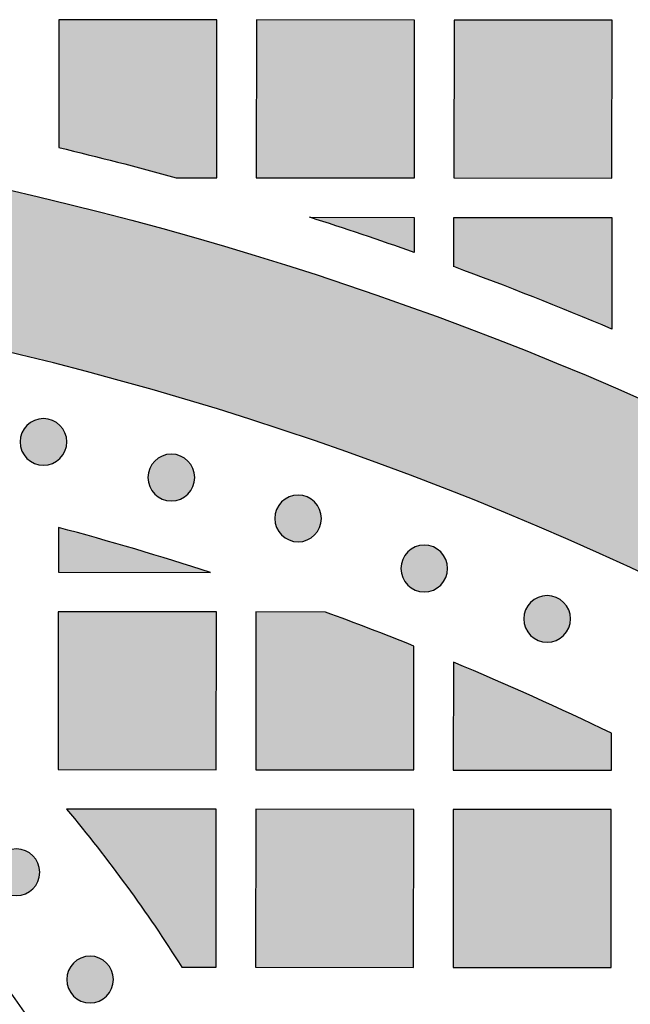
# Model space of a CAD drawing. Header units: millimetres. Extents: x -3873 to -97, y 912 to 4165.
# Tile 334 of 656: x -3270 to -3223, y 1651 to 1726. Entities that reach past the tile are written whole.
import ezdxf

# ---------------------------------------------------------------- set-up
doc = ezdxf.new("R2010")
doc.units = ezdxf.units.MM
doc.layers.add('pattern', color=7, linetype='Continuous', true_color=0x000000)

msp = doc.modelspace()

# ---------------------------------------------------------------- hatches: boundary and pattern name
at = {"layer": 'pattern'}
for points in [[(-3266.799, 1716.504), (-3257.881, 1714.212), (-3254.802, 1714.209), (-3254.79, 1726.208), (-3266.79, 1726.22)], [(-3251.79, 1726.205), (-3251.802, 1714.206), (-3239.802, 1714.194), (-3239.79, 1726.194)], [(-3236.79, 1726.191), (-3236.802, 1714.191), (-3224.802, 1714.18), (-3224.791, 1726.18)], [(-3179.72, 1673.398), (-3179.02, 1672.254), (-3178.351, 1671.089), (-3177.713, 1669.902), (-3177.108, 1668.695), (-3176.536, 1667.47), (-3175.998, 1666.228), (-3175.496, 1664.969), (-3175.029, 1663.697), (-3174.598, 1662.412), (-3174.204, 1661.116), (-3173.847, 1659.81), (-3173.527, 1658.496), (-3173.245, 1657.176), (-3173.001, 1655.851), (-3172.794, 1654.523), (-3172.626, 1653.193), (-3176.651, 1656.337), (-3180.753, 1659.408), (-3184.93, 1662.404), (-3189.179, 1665.321), (-3193.499, 1668.156), (-3197.887, 1670.909), (-3202.34, 1673.576), (-3206.857, 1676.154), (-3211.435, 1678.643), (-3216.071, 1681.039), (-3220.762, 1683.341), (-3225.505, 1685.546), (-3230.297, 1687.654), (-3235.136, 1689.662), (-3240.018, 1691.57), (-3244.94, 1693.375), (-3249.899, 1695.076), (-3254.891, 1696.673), (-3259.913, 1698.164), (-3264.962, 1699.549), (-3270.034, 1700.826), (-3275.127, 1701.996), (-3280.236, 1703.059), (-3285.358, 1704.012), (-3290.49, 1704.858), (-3295.629, 1705.595), (-3300.77, 1706.225), (-3305.911, 1706.746), (-3311.049, 1707.16), (-3316.179, 1707.468), (-3321.299, 1707.67), (-3326.406, 1707.766), (-3326.395, 1719.767), (-3321.582, 1719.682), (-3316.759, 1719.509), (-3311.928, 1719.246), (-3307.093, 1718.893), (-3302.254, 1718.45), (-3297.415, 1717.916), (-3292.579, 1717.291), (-3287.747, 1716.575), (-3282.923, 1715.768), (-3278.109, 1714.87), (-3273.308, 1713.881), (-3268.521, 1712.802), (-3263.753, 1711.632), (-3259.005, 1710.372), (-3254.279, 1709.023), (-3249.579, 1707.586), (-3244.906, 1706.06), (-3240.264, 1704.448), (-3235.654, 1702.749), (-3231.08, 1700.965), (-3226.543, 1699.097), (-3222.045, 1697.146), (-3217.59, 1695.114), (-3213.179, 1693.002), (-3208.814, 1690.81), (-3204.497, 1688.542), (-3200.23, 1686.197), (-3196.016, 1683.778), (-3191.857, 1681.287), (-3187.753, 1678.726), (-3183.706, 1676.095)], [(-3247.75, 1711.202), (-3239.805, 1711.194), (-3239.807, 1708.531)], [(-3224.813, 1702.709), (-3230.782, 1705.152), (-3236.808, 1707.449), (-3236.805, 1711.191), (-3224.805, 1711.18)], [(-3269.214, 1695.384), (-3269.185, 1695.412), (-3269.156, 1695.439), (-3269.126, 1695.465), (-3269.096, 1695.492), (-3269.064, 1695.517), (-3269.032, 1695.543), (-3268.998, 1695.567), (-3268.964, 1695.591), (-3268.929, 1695.615), (-3268.893, 1695.637), (-3268.857, 1695.659), (-3268.82, 1695.681), (-3268.782, 1695.701), (-3268.743, 1695.721), (-3268.703, 1695.739), (-3268.663, 1695.757), (-3268.623, 1695.774), (-3268.581, 1695.79), (-3268.539, 1695.805), (-3268.497, 1695.82), (-3268.454, 1695.833), (-3268.41, 1695.845), (-3268.366, 1695.856), (-3268.322, 1695.865), (-3268.277, 1695.874), (-3268.232, 1695.882), (-3268.187, 1695.888), (-3268.142, 1695.893), (-3268.096, 1695.897), (-3268.05, 1695.9), (-3268.004, 1695.902), (-3267.958, 1695.903), (-3267.913, 1695.902), (-3267.867, 1695.9), (-3267.821, 1695.897), (-3267.775, 1695.893), (-3267.73, 1695.888), (-3267.685, 1695.881), (-3267.64, 1695.873), (-3267.595, 1695.865), (-3267.551, 1695.855), (-3267.507, 1695.844), (-3267.463, 1695.832), (-3267.42, 1695.819), (-3267.378, 1695.804), (-3267.336, 1695.789), (-3267.295, 1695.773), (-3267.254, 1695.756), (-3267.214, 1695.738), (-3267.174, 1695.719), (-3267.136, 1695.699), (-3267.098, 1695.679), (-3267.06, 1695.658), (-3267.024, 1695.636), (-3266.988, 1695.613), (-3266.953, 1695.589), (-3266.919, 1695.565), (-3266.886, 1695.541), (-3266.854, 1695.515), (-3266.822, 1695.49), (-3266.791, 1695.463), (-3266.761, 1695.436), (-3266.732, 1695.409), (-3266.704, 1695.382), (-3266.677, 1695.354), (-3266.65, 1695.325), (-3266.623, 1695.295), (-3266.597, 1695.264), (-3266.571, 1695.232), (-3266.546, 1695.2), (-3266.521, 1695.166), (-3266.497, 1695.132), (-3266.474, 1695.097), (-3266.451, 1695.062), (-3266.429, 1695.025), (-3266.408, 1694.988), (-3266.387, 1694.95), (-3266.368, 1694.911), (-3266.349, 1694.872), (-3266.331, 1694.831), (-3266.314, 1694.791), (-3266.298, 1694.749), (-3266.283, 1694.707), (-3266.269, 1694.665), (-3266.256, 1694.622), (-3266.244, 1694.578), (-3266.233, 1694.535), (-3266.223, 1694.49), (-3266.214, 1694.446), (-3266.207, 1694.401), (-3266.2, 1694.355), (-3266.195, 1694.31), (-3266.191, 1694.264), (-3266.188, 1694.218), (-3266.186, 1694.173), (-3266.186, 1694.127), (-3266.186, 1694.081), (-3266.188, 1694.035), (-3266.191, 1693.989), (-3266.195, 1693.943), (-3266.201, 1693.898), (-3266.207, 1693.853), (-3266.215, 1693.808), (-3266.224, 1693.763), (-3266.234, 1693.719), (-3266.245, 1693.675), (-3266.257, 1693.631), (-3266.27, 1693.589), (-3266.284, 1693.546), (-3266.299, 1693.504), (-3266.315, 1693.463), (-3266.332, 1693.422), (-3266.35, 1693.382), (-3266.369, 1693.343), (-3266.389, 1693.304), (-3266.41, 1693.266), (-3266.431, 1693.229), (-3266.453, 1693.192), (-3266.476, 1693.156), (-3266.499, 1693.122), (-3266.523, 1693.087), (-3266.548, 1693.054), (-3266.573, 1693.022), (-3266.599, 1692.99), (-3266.625, 1692.96), (-3266.652, 1692.93), (-3266.679, 1692.901), (-3266.707, 1692.873), (-3266.735, 1692.845), (-3266.764, 1692.818), (-3266.794, 1692.791), (-3266.825, 1692.765), (-3266.856, 1692.739), (-3266.889, 1692.714), (-3266.922, 1692.689), (-3266.956, 1692.665), (-3266.991, 1692.642), (-3267.027, 1692.619), (-3267.063, 1692.597), (-3267.101, 1692.576), (-3267.139, 1692.556), (-3267.177, 1692.536), (-3267.217, 1692.517), (-3267.257, 1692.499), (-3267.298, 1692.482), (-3267.339, 1692.466), (-3267.381, 1692.451), (-3267.424, 1692.437), (-3267.467, 1692.424), (-3267.51, 1692.412), (-3267.554, 1692.401), (-3267.598, 1692.391), (-3267.643, 1692.383), (-3267.688, 1692.375), (-3267.733, 1692.369), (-3267.779, 1692.363), (-3267.824, 1692.359), (-3267.87, 1692.356), (-3267.916, 1692.355), (-3267.962, 1692.354), (-3268.008, 1692.355), (-3268.054, 1692.357), (-3268.099, 1692.36), (-3268.145, 1692.364), (-3268.191, 1692.369), (-3268.236, 1692.376), (-3268.281, 1692.383), (-3268.325, 1692.392), (-3268.37, 1692.402), (-3268.414, 1692.413), (-3268.457, 1692.425), (-3268.5, 1692.438), (-3268.542, 1692.452), (-3268.584, 1692.467), (-3268.626, 1692.484), (-3268.666, 1692.501), (-3268.706, 1692.519), (-3268.746, 1692.538), (-3268.785, 1692.557), (-3268.823, 1692.578), (-3268.86, 1692.599), (-3268.896, 1692.621), (-3268.932, 1692.644), (-3268.967, 1692.667), (-3269.001, 1692.691), (-3269.034, 1692.716), (-3269.067, 1692.741), (-3269.098, 1692.767), (-3269.129, 1692.793), (-3269.159, 1692.82), (-3269.188, 1692.847), (-3269.216, 1692.875), (-3269.243, 1692.903), (-3269.271, 1692.932), (-3269.297, 1692.962), (-3269.323, 1692.993), (-3269.349, 1693.024), (-3269.374, 1693.057), (-3269.399, 1693.09), (-3269.423, 1693.124), (-3269.446, 1693.159), (-3269.469, 1693.195), (-3269.491, 1693.232), (-3269.512, 1693.269), (-3269.533, 1693.307), (-3269.552, 1693.346), (-3269.571, 1693.385), (-3269.589, 1693.425), (-3269.606, 1693.466), (-3269.622, 1693.507), (-3269.637, 1693.549), (-3269.651, 1693.592), (-3269.664, 1693.635), (-3269.676, 1693.678), (-3269.687, 1693.722), (-3269.697, 1693.766), (-3269.706, 1693.811), (-3269.713, 1693.856), (-3269.72, 1693.901), (-3269.725, 1693.947), (-3269.729, 1693.992), (-3269.732, 1694.038), (-3269.734, 1694.084), (-3269.734, 1694.13), (-3269.734, 1694.176), (-3269.732, 1694.222), (-3269.729, 1694.268), (-3269.725, 1694.313), (-3269.719, 1694.359), (-3269.713, 1694.404), (-3269.705, 1694.449), (-3269.696, 1694.494), (-3269.687, 1694.538), (-3269.676, 1694.582), (-3269.663, 1694.625), (-3269.65, 1694.668), (-3269.636, 1694.711), (-3269.621, 1694.753), (-3269.605, 1694.794), (-3269.588, 1694.835), (-3269.57, 1694.875), (-3269.551, 1694.914), (-3269.531, 1694.953), (-3269.511, 1694.991), (-3269.489, 1695.028), (-3269.467, 1695.065), (-3269.445, 1695.1), (-3269.421, 1695.135), (-3269.397, 1695.169), (-3269.372, 1695.202), (-3269.347, 1695.235), (-3269.321, 1695.266), (-3269.295, 1695.297), (-3269.268, 1695.327), (-3269.241, 1695.356)], [(-3259.504, 1692.68), (-3259.476, 1692.707), (-3259.447, 1692.735), (-3259.417, 1692.761), (-3259.386, 1692.787), (-3259.354, 1692.813), (-3259.322, 1692.838), (-3259.289, 1692.863), (-3259.254, 1692.887), (-3259.219, 1692.91), (-3259.184, 1692.933), (-3259.147, 1692.955), (-3259.11, 1692.976), (-3259.072, 1692.997), (-3259.033, 1693.016), (-3258.994, 1693.035), (-3258.954, 1693.053), (-3258.913, 1693.07), (-3258.871, 1693.086), (-3258.829, 1693.101), (-3258.787, 1693.115), (-3258.744, 1693.128), (-3258.701, 1693.14), (-3258.657, 1693.151), (-3258.612, 1693.161), (-3258.568, 1693.17), (-3258.523, 1693.177), (-3258.477, 1693.184), (-3258.432, 1693.189), (-3258.386, 1693.193), (-3258.341, 1693.196), (-3258.295, 1693.198), (-3258.249, 1693.198), (-3258.203, 1693.198), (-3258.157, 1693.196), (-3258.111, 1693.193), (-3258.065, 1693.189), (-3258.02, 1693.183), (-3257.975, 1693.177), (-3257.93, 1693.169), (-3257.885, 1693.16), (-3257.841, 1693.15), (-3257.797, 1693.139), (-3257.754, 1693.127), (-3257.711, 1693.114), (-3257.668, 1693.1), (-3257.626, 1693.085), (-3257.585, 1693.069), (-3257.544, 1693.052), (-3257.504, 1693.034), (-3257.465, 1693.015), (-3257.426, 1692.995), (-3257.388, 1692.975), (-3257.351, 1692.953), (-3257.314, 1692.931), (-3257.279, 1692.909), (-3257.244, 1692.885), (-3257.21, 1692.861), (-3257.176, 1692.836), (-3257.144, 1692.811), (-3257.112, 1692.785), (-3257.082, 1692.759), (-3257.052, 1692.732), (-3257.023, 1692.705), (-3256.995, 1692.678), (-3256.967, 1692.649), (-3256.94, 1692.62), (-3256.913, 1692.59), (-3256.887, 1692.56), (-3256.861, 1692.528), (-3256.836, 1692.496), (-3256.811, 1692.462), (-3256.787, 1692.428), (-3256.764, 1692.393), (-3256.741, 1692.357), (-3256.719, 1692.321), (-3256.698, 1692.284), (-3256.678, 1692.246), (-3256.658, 1692.207), (-3256.639, 1692.167), (-3256.621, 1692.127), (-3256.604, 1692.086), (-3256.588, 1692.045), (-3256.573, 1692.003), (-3256.559, 1691.961), (-3256.546, 1691.918), (-3256.534, 1691.874), (-3256.523, 1691.83), (-3256.513, 1691.786), (-3256.505, 1691.741), (-3256.497, 1691.696), (-3256.491, 1691.651), (-3256.485, 1691.606), (-3256.481, 1691.56), (-3256.478, 1691.514), (-3256.477, 1691.468), (-3256.476, 1691.422), (-3256.477, 1691.376), (-3256.479, 1691.331), (-3256.482, 1691.285), (-3256.486, 1691.239), (-3256.491, 1691.194), (-3256.498, 1691.148), (-3256.505, 1691.103), (-3256.514, 1691.059), (-3256.524, 1691.015), (-3256.535, 1690.971), (-3256.547, 1690.927), (-3256.56, 1690.884), (-3256.574, 1690.842), (-3256.59, 1690.8), (-3256.606, 1690.759), (-3256.623, 1690.718), (-3256.641, 1690.678), (-3256.66, 1690.638), (-3256.679, 1690.6), (-3256.7, 1690.562), (-3256.721, 1690.524), (-3256.743, 1690.488), (-3256.766, 1690.452), (-3256.789, 1690.417), (-3256.813, 1690.383), (-3256.838, 1690.35), (-3256.863, 1690.318), (-3256.889, 1690.286), (-3256.915, 1690.255), (-3256.942, 1690.225), (-3256.969, 1690.196), (-3256.997, 1690.168), (-3257.025, 1690.141), (-3257.054, 1690.114), (-3257.084, 1690.087), (-3257.115, 1690.061), (-3257.147, 1690.035), (-3257.179, 1690.01), (-3257.212, 1689.985), (-3257.246, 1689.961), (-3257.281, 1689.938), (-3257.317, 1689.915), (-3257.354, 1689.893), (-3257.391, 1689.872), (-3257.429, 1689.851), (-3257.468, 1689.832), (-3257.507, 1689.813), (-3257.547, 1689.795), (-3257.588, 1689.778), (-3257.629, 1689.762), (-3257.671, 1689.747), (-3257.714, 1689.733), (-3257.757, 1689.72), (-3257.8, 1689.708), (-3257.844, 1689.697), (-3257.888, 1689.687), (-3257.933, 1689.678), (-3257.978, 1689.671), (-3258.023, 1689.664), (-3258.069, 1689.659), (-3258.114, 1689.655), (-3258.16, 1689.652), (-3258.206, 1689.65), (-3258.252, 1689.65), (-3258.298, 1689.65), (-3258.344, 1689.652), (-3258.39, 1689.655), (-3258.435, 1689.659), (-3258.481, 1689.665), (-3258.526, 1689.671), (-3258.571, 1689.679), (-3258.616, 1689.688), (-3258.66, 1689.698), (-3258.704, 1689.709), (-3258.747, 1689.721), (-3258.79, 1689.734), (-3258.833, 1689.748), (-3258.875, 1689.763), (-3258.916, 1689.779), (-3258.957, 1689.796), (-3258.997, 1689.814), (-3259.036, 1689.833), (-3259.075, 1689.853), (-3259.113, 1689.873), (-3259.15, 1689.895), (-3259.187, 1689.917), (-3259.222, 1689.94), (-3259.257, 1689.963), (-3259.291, 1689.987), (-3259.325, 1690.012), (-3259.357, 1690.037), (-3259.389, 1690.063), (-3259.419, 1690.089), (-3259.449, 1690.116), (-3259.478, 1690.143), (-3259.506, 1690.171), (-3259.534, 1690.199), (-3259.561, 1690.228), (-3259.588, 1690.258), (-3259.614, 1690.289), (-3259.639, 1690.32), (-3259.665, 1690.353), (-3259.689, 1690.386), (-3259.713, 1690.42), (-3259.737, 1690.455), (-3259.759, 1690.491), (-3259.781, 1690.527), (-3259.803, 1690.565), (-3259.823, 1690.603), (-3259.843, 1690.641), (-3259.862, 1690.681), (-3259.879, 1690.721), (-3259.896, 1690.762), (-3259.912, 1690.803), (-3259.928, 1690.845), (-3259.942, 1690.887), (-3259.955, 1690.93), (-3259.967, 1690.974), (-3259.978, 1691.018), (-3259.987, 1691.062), (-3259.996, 1691.107), (-3260.004, 1691.152), (-3260.01, 1691.197), (-3260.015, 1691.243), (-3260.019, 1691.288), (-3260.022, 1691.334), (-3260.024, 1691.38), (-3260.025, 1691.426), (-3260.024, 1691.472), (-3260.022, 1691.518), (-3260.019, 1691.563), (-3260.015, 1691.609), (-3260.01, 1691.654), (-3260.003, 1691.7), (-3259.995, 1691.745), (-3259.987, 1691.789), (-3259.977, 1691.834), (-3259.966, 1691.877), (-3259.954, 1691.921), (-3259.941, 1691.964), (-3259.926, 1692.006), (-3259.911, 1692.048), (-3259.895, 1692.09), (-3259.878, 1692.13), (-3259.86, 1692.17), (-3259.841, 1692.21), (-3259.822, 1692.249), (-3259.801, 1692.287), (-3259.78, 1692.324), (-3259.758, 1692.36), (-3259.735, 1692.396), (-3259.711, 1692.431), (-3259.687, 1692.465), (-3259.663, 1692.498), (-3259.637, 1692.531), (-3259.612, 1692.562), (-3259.585, 1692.593), (-3259.559, 1692.623), (-3259.531, 1692.652)], [(-3249.881, 1689.566), (-3249.853, 1689.593), (-3249.824, 1689.62), (-3249.794, 1689.647), (-3249.763, 1689.673), (-3249.732, 1689.699), (-3249.699, 1689.724), (-3249.666, 1689.749), (-3249.632, 1689.773), (-3249.597, 1689.796), (-3249.561, 1689.819), (-3249.525, 1689.841), (-3249.487, 1689.862), (-3249.449, 1689.883), (-3249.41, 1689.902), (-3249.371, 1689.921), (-3249.331, 1689.939), (-3249.29, 1689.956), (-3249.249, 1689.972), (-3249.207, 1689.987), (-3249.164, 1690.001), (-3249.121, 1690.014), (-3249.078, 1690.026), (-3249.034, 1690.037), (-3248.99, 1690.047), (-3248.945, 1690.056), (-3248.9, 1690.063), (-3248.855, 1690.07), (-3248.809, 1690.075), (-3248.764, 1690.079), (-3248.718, 1690.082), (-3248.672, 1690.084), (-3248.626, 1690.084), (-3248.58, 1690.084), (-3248.534, 1690.082), (-3248.488, 1690.079), (-3248.443, 1690.075), (-3248.397, 1690.069), (-3248.352, 1690.063), (-3248.307, 1690.055), (-3248.263, 1690.046), (-3248.218, 1690.036), (-3248.174, 1690.025), (-3248.131, 1690.013), (-3248.088, 1690), (-3248.045, 1689.986), (-3248.004, 1689.971), (-3247.962, 1689.955), (-3247.922, 1689.938), (-3247.881, 1689.92), (-3247.842, 1689.901), (-3247.803, 1689.881), (-3247.765, 1689.86), (-3247.728, 1689.839), (-3247.692, 1689.817), (-3247.656, 1689.794), (-3247.621, 1689.771), (-3247.587, 1689.747), (-3247.554, 1689.722), (-3247.521, 1689.697), (-3247.49, 1689.671), (-3247.459, 1689.645), (-3247.429, 1689.618), (-3247.4, 1689.591), (-3247.372, 1689.563), (-3247.344, 1689.535), (-3247.317, 1689.506), (-3247.291, 1689.476), (-3247.264, 1689.445), (-3247.239, 1689.414), (-3247.213, 1689.381), (-3247.189, 1689.348), (-3247.165, 1689.314), (-3247.141, 1689.279), (-3247.119, 1689.243), (-3247.097, 1689.207), (-3247.076, 1689.169), (-3247.055, 1689.131), (-3247.035, 1689.093), (-3247.017, 1689.053), (-3246.999, 1689.013), (-3246.982, 1688.972), (-3246.966, 1688.931), (-3246.951, 1688.889), (-3246.937, 1688.846), (-3246.924, 1688.803), (-3246.912, 1688.76), (-3246.901, 1688.716), (-3246.891, 1688.672), (-3246.882, 1688.627), (-3246.874, 1688.582), (-3246.868, 1688.537), (-3246.863, 1688.491), (-3246.859, 1688.446), (-3246.856, 1688.4), (-3246.854, 1688.354), (-3246.853, 1688.308), (-3246.854, 1688.262), (-3246.856, 1688.216), (-3246.859, 1688.171), (-3246.863, 1688.125), (-3246.868, 1688.079), (-3246.875, 1688.034), (-3246.883, 1687.989), (-3246.891, 1687.945), (-3246.901, 1687.9), (-3246.912, 1687.856), (-3246.924, 1687.813), (-3246.938, 1687.77), (-3246.952, 1687.728), (-3246.967, 1687.686), (-3246.983, 1687.644), (-3247, 1687.604), (-3247.018, 1687.564), (-3247.037, 1687.524), (-3247.057, 1687.485), (-3247.077, 1687.447), (-3247.098, 1687.41), (-3247.121, 1687.374), (-3247.143, 1687.338), (-3247.167, 1687.303), (-3247.191, 1687.269), (-3247.216, 1687.236), (-3247.241, 1687.203), (-3247.267, 1687.172), (-3247.293, 1687.141), (-3247.32, 1687.111), (-3247.347, 1687.082), (-3247.374, 1687.054), (-3247.403, 1687.027), (-3247.432, 1686.999), (-3247.461, 1686.973), (-3247.492, 1686.947), (-3247.524, 1686.921), (-3247.556, 1686.896), (-3247.59, 1686.871), (-3247.624, 1686.847), (-3247.659, 1686.824), (-3247.694, 1686.801), (-3247.731, 1686.779), (-3247.768, 1686.758), (-3247.806, 1686.737), (-3247.845, 1686.718), (-3247.884, 1686.699), (-3247.925, 1686.681), (-3247.965, 1686.664), (-3248.007, 1686.648), (-3248.049, 1686.633), (-3248.091, 1686.619), (-3248.134, 1686.606), (-3248.178, 1686.594), (-3248.222, 1686.583), (-3248.266, 1686.573), (-3248.311, 1686.564), (-3248.355, 1686.557), (-3248.401, 1686.55), (-3248.446, 1686.545), (-3248.492, 1686.541), (-3248.538, 1686.538), (-3248.584, 1686.536), (-3248.629, 1686.536), (-3248.675, 1686.536), (-3248.721, 1686.538), (-3248.767, 1686.541), (-3248.813, 1686.545), (-3248.858, 1686.551), (-3248.903, 1686.557), (-3248.948, 1686.565), (-3248.993, 1686.574), (-3249.037, 1686.583), (-3249.081, 1686.594), (-3249.125, 1686.607), (-3249.168, 1686.62), (-3249.21, 1686.634), (-3249.252, 1686.649), (-3249.293, 1686.665), (-3249.334, 1686.682), (-3249.374, 1686.7), (-3249.414, 1686.719), (-3249.452, 1686.739), (-3249.49, 1686.759), (-3249.527, 1686.781), (-3249.564, 1686.803), (-3249.6, 1686.825), (-3249.635, 1686.849), (-3249.669, 1686.873), (-3249.702, 1686.898), (-3249.734, 1686.923), (-3249.766, 1686.949), (-3249.797, 1686.975), (-3249.826, 1687.002), (-3249.855, 1687.029), (-3249.884, 1687.056), (-3249.911, 1687.085), (-3249.938, 1687.114), (-3249.965, 1687.144), (-3249.991, 1687.174), (-3250.017, 1687.206), (-3250.042, 1687.238), (-3250.067, 1687.272), (-3250.091, 1687.306), (-3250.114, 1687.341), (-3250.137, 1687.377), (-3250.159, 1687.413), (-3250.18, 1687.45), (-3250.2, 1687.488), (-3250.22, 1687.527), (-3250.239, 1687.567), (-3250.257, 1687.607), (-3250.274, 1687.647), (-3250.29, 1687.689), (-3250.305, 1687.731), (-3250.319, 1687.773), (-3250.332, 1687.816), (-3250.344, 1687.86), (-3250.355, 1687.904), (-3250.365, 1687.948), (-3250.373, 1687.993), (-3250.381, 1688.038), (-3250.387, 1688.083), (-3250.393, 1688.128), (-3250.397, 1688.174), (-3250.4, 1688.22), (-3250.402, 1688.266), (-3250.402, 1688.312), (-3250.401, 1688.358), (-3250.4, 1688.403), (-3250.397, 1688.449), (-3250.392, 1688.495), (-3250.387, 1688.54), (-3250.381, 1688.586), (-3250.373, 1688.63), (-3250.364, 1688.675), (-3250.354, 1688.719), (-3250.343, 1688.763), (-3250.331, 1688.807), (-3250.318, 1688.85), (-3250.304, 1688.892), (-3250.289, 1688.934), (-3250.273, 1688.975), (-3250.255, 1689.016), (-3250.237, 1689.056), (-3250.219, 1689.096), (-3250.199, 1689.134), (-3250.178, 1689.172), (-3250.157, 1689.21), (-3250.135, 1689.246), (-3250.112, 1689.282), (-3250.089, 1689.317), (-3250.065, 1689.351), (-3250.04, 1689.384), (-3250.015, 1689.416), (-3249.989, 1689.448), (-3249.963, 1689.479), (-3249.936, 1689.509), (-3249.909, 1689.538)], [(-3266.827, 1687.628), (-3266.83, 1684.22), (-3255.273, 1684.209), (-3261.028, 1685.992)], [(-3240.304, 1685.765), (-3240.276, 1685.792), (-3240.247, 1685.819), (-3240.217, 1685.846), (-3240.186, 1685.872), (-3240.154, 1685.898), (-3240.122, 1685.923), (-3240.089, 1685.948), (-3240.055, 1685.972), (-3240.02, 1685.995), (-3239.984, 1686.018), (-3239.947, 1686.04), (-3239.91, 1686.061), (-3239.872, 1686.082), (-3239.833, 1686.101), (-3239.794, 1686.12), (-3239.754, 1686.138), (-3239.713, 1686.155), (-3239.672, 1686.171), (-3239.63, 1686.186), (-3239.587, 1686.2), (-3239.544, 1686.213), (-3239.501, 1686.225), (-3239.457, 1686.236), (-3239.412, 1686.246), (-3239.368, 1686.255), (-3239.323, 1686.262), (-3239.278, 1686.269), (-3239.232, 1686.274), (-3239.186, 1686.278), (-3239.141, 1686.281), (-3239.095, 1686.283), (-3239.049, 1686.283), (-3239.003, 1686.283), (-3238.957, 1686.281), (-3238.911, 1686.278), (-3238.866, 1686.274), (-3238.82, 1686.268), (-3238.775, 1686.262), (-3238.73, 1686.254), (-3238.685, 1686.245), (-3238.641, 1686.235), (-3238.597, 1686.224), (-3238.554, 1686.212), (-3238.511, 1686.199), (-3238.468, 1686.185), (-3238.426, 1686.17), (-3238.385, 1686.154), (-3238.344, 1686.137), (-3238.304, 1686.119), (-3238.265, 1686.1), (-3238.226, 1686.08), (-3238.188, 1686.06), (-3238.151, 1686.038), (-3238.114, 1686.016), (-3238.079, 1685.993), (-3238.044, 1685.97), (-3238.01, 1685.946), (-3237.976, 1685.921), (-3237.944, 1685.896), (-3237.912, 1685.87), (-3237.882, 1685.844), (-3237.852, 1685.817), (-3237.823, 1685.79), (-3237.795, 1685.762), (-3237.767, 1685.734), (-3237.74, 1685.705), (-3237.713, 1685.675), (-3237.687, 1685.645), (-3237.661, 1685.613), (-3237.636, 1685.58), (-3237.612, 1685.547), (-3237.588, 1685.513), (-3237.564, 1685.478), (-3237.542, 1685.442), (-3237.52, 1685.406), (-3237.498, 1685.369), (-3237.478, 1685.331), (-3237.458, 1685.292), (-3237.439, 1685.252), (-3237.422, 1685.212), (-3237.405, 1685.171), (-3237.389, 1685.13), (-3237.373, 1685.088), (-3237.359, 1685.046), (-3237.346, 1685.003), (-3237.334, 1684.959), (-3237.323, 1684.915), (-3237.314, 1684.871), (-3237.305, 1684.826), (-3237.297, 1684.781), (-3237.291, 1684.736), (-3237.286, 1684.691), (-3237.281, 1684.645), (-3237.279, 1684.599), (-3237.277, 1684.553), (-3237.276, 1684.507), (-3237.277, 1684.461), (-3237.279, 1684.416), (-3237.282, 1684.37), (-3237.286, 1684.324), (-3237.291, 1684.279), (-3237.298, 1684.233), (-3237.305, 1684.188), (-3237.314, 1684.144), (-3237.324, 1684.1), (-3237.335, 1684.056), (-3237.347, 1684.012), (-3237.36, 1683.969), (-3237.375, 1683.927), (-3237.39, 1683.885), (-3237.406, 1683.843), (-3237.423, 1683.803), (-3237.441, 1683.763), (-3237.46, 1683.723), (-3237.479, 1683.685), (-3237.5, 1683.647), (-3237.521, 1683.609), (-3237.543, 1683.573), (-3237.566, 1683.537), (-3237.59, 1683.502), (-3237.614, 1683.468), (-3237.638, 1683.435), (-3237.664, 1683.403), (-3237.689, 1683.371), (-3237.716, 1683.34), (-3237.742, 1683.31), (-3237.77, 1683.281), (-3237.797, 1683.253), (-3237.825, 1683.226), (-3237.854, 1683.199), (-3237.884, 1683.172), (-3237.915, 1683.146), (-3237.947, 1683.12), (-3237.979, 1683.095), (-3238.012, 1683.07), (-3238.047, 1683.046), (-3238.082, 1683.023), (-3238.117, 1683), (-3238.154, 1682.978), (-3238.191, 1682.957), (-3238.229, 1682.936), (-3238.268, 1682.917), (-3238.307, 1682.898), (-3238.347, 1682.88), (-3238.388, 1682.863), (-3238.43, 1682.847), (-3238.471, 1682.832), (-3238.514, 1682.818), (-3238.557, 1682.805), (-3238.6, 1682.793), (-3238.644, 1682.782), (-3238.689, 1682.772), (-3238.733, 1682.763), (-3238.778, 1682.756), (-3238.824, 1682.749), (-3238.869, 1682.744), (-3238.915, 1682.74), (-3238.96, 1682.737), (-3239.006, 1682.735), (-3239.052, 1682.735), (-3239.098, 1682.735), (-3239.144, 1682.737), (-3239.19, 1682.74), (-3239.235, 1682.744), (-3239.281, 1682.75), (-3239.326, 1682.756), (-3239.371, 1682.764), (-3239.416, 1682.773), (-3239.46, 1682.783), (-3239.504, 1682.794), (-3239.547, 1682.806), (-3239.59, 1682.819), (-3239.633, 1682.833), (-3239.675, 1682.848), (-3239.716, 1682.864), (-3239.757, 1682.881), (-3239.797, 1682.899), (-3239.836, 1682.918), (-3239.875, 1682.938), (-3239.913, 1682.958), (-3239.95, 1682.98), (-3239.987, 1683.002), (-3240.022, 1683.025), (-3240.057, 1683.048), (-3240.091, 1683.072), (-3240.125, 1683.097), (-3240.157, 1683.122), (-3240.189, 1683.148), (-3240.219, 1683.174), (-3240.249, 1683.201), (-3240.278, 1683.228), (-3240.306, 1683.256), (-3240.334, 1683.284), (-3240.361, 1683.313), (-3240.388, 1683.343), (-3240.414, 1683.374), (-3240.44, 1683.405), (-3240.465, 1683.438), (-3240.489, 1683.471), (-3240.513, 1683.505), (-3240.537, 1683.54), (-3240.56, 1683.576), (-3240.582, 1683.612), (-3240.603, 1683.65), (-3240.623, 1683.688), (-3240.643, 1683.726), (-3240.662, 1683.766), (-3240.68, 1683.806), (-3240.697, 1683.847), (-3240.713, 1683.888), (-3240.728, 1683.93), (-3240.742, 1683.972), (-3240.755, 1684.015), (-3240.767, 1684.059), (-3240.778, 1684.103), (-3240.788, 1684.147), (-3240.796, 1684.192), (-3240.804, 1684.237), (-3240.81, 1684.282), (-3240.816, 1684.327), (-3240.82, 1684.373), (-3240.823, 1684.419), (-3240.824, 1684.465), (-3240.825, 1684.511), (-3240.824, 1684.557), (-3240.822, 1684.603), (-3240.819, 1684.648), (-3240.815, 1684.694), (-3240.81, 1684.739), (-3240.803, 1684.785), (-3240.796, 1684.83), (-3240.787, 1684.874), (-3240.777, 1684.919), (-3240.766, 1684.962), (-3240.754, 1685.006), (-3240.741, 1685.049), (-3240.727, 1685.091), (-3240.711, 1685.133), (-3240.695, 1685.175), (-3240.678, 1685.215), (-3240.66, 1685.255), (-3240.641, 1685.295), (-3240.622, 1685.333), (-3240.601, 1685.371), (-3240.58, 1685.409), (-3240.558, 1685.445), (-3240.535, 1685.481), (-3240.512, 1685.516), (-3240.487, 1685.55), (-3240.463, 1685.583), (-3240.438, 1685.616), (-3240.412, 1685.647), (-3240.385, 1685.678), (-3240.359, 1685.708), (-3240.332, 1685.737)], [(-3230.974, 1681.935), (-3230.946, 1681.962), (-3230.917, 1681.989), (-3230.887, 1682.016), (-3230.857, 1682.042), (-3230.825, 1682.068), (-3230.792, 1682.093), (-3230.759, 1682.118), (-3230.725, 1682.142), (-3230.69, 1682.165), (-3230.654, 1682.188), (-3230.618, 1682.21), (-3230.58, 1682.231), (-3230.542, 1682.252), (-3230.504, 1682.271), (-3230.464, 1682.29), (-3230.424, 1682.308), (-3230.383, 1682.325), (-3230.342, 1682.341), (-3230.3, 1682.356), (-3230.258, 1682.37), (-3230.215, 1682.383), (-3230.171, 1682.395), (-3230.127, 1682.406), (-3230.083, 1682.416), (-3230.038, 1682.425), (-3229.993, 1682.432), (-3229.948, 1682.439), (-3229.903, 1682.444), (-3229.857, 1682.448), (-3229.811, 1682.451), (-3229.765, 1682.453), (-3229.719, 1682.453), (-3229.673, 1682.453), (-3229.628, 1682.451), (-3229.582, 1682.448), (-3229.536, 1682.444), (-3229.491, 1682.438), (-3229.445, 1682.432), (-3229.4, 1682.424), (-3229.356, 1682.415), (-3229.311, 1682.405), (-3229.268, 1682.394), (-3229.224, 1682.382), (-3229.181, 1682.369), (-3229.139, 1682.355), (-3229.097, 1682.34), (-3229.055, 1682.324), (-3229.015, 1682.307), (-3228.975, 1682.289), (-3228.935, 1682.27), (-3228.897, 1682.25), (-3228.859, 1682.23), (-3228.821, 1682.208), (-3228.785, 1682.186), (-3228.749, 1682.163), (-3228.714, 1682.14), (-3228.68, 1682.116), (-3228.647, 1682.091), (-3228.614, 1682.066), (-3228.583, 1682.04), (-3228.552, 1682.014), (-3228.522, 1681.987), (-3228.493, 1681.96), (-3228.465, 1681.932), (-3228.438, 1681.904), (-3228.411, 1681.875), (-3228.384, 1681.845), (-3228.358, 1681.814), (-3228.332, 1681.783), (-3228.307, 1681.75), (-3228.282, 1681.717), (-3228.258, 1681.683), (-3228.235, 1681.648), (-3228.212, 1681.612), (-3228.19, 1681.576), (-3228.169, 1681.538), (-3228.148, 1681.5), (-3228.129, 1681.462), (-3228.11, 1681.422), (-3228.092, 1681.382), (-3228.075, 1681.341), (-3228.059, 1681.3), (-3228.044, 1681.258), (-3228.03, 1681.216), (-3228.017, 1681.173), (-3228.005, 1681.129), (-3227.994, 1681.085), (-3227.984, 1681.041), (-3227.975, 1680.996), (-3227.968, 1680.951), (-3227.961, 1680.906), (-3227.956, 1680.861), (-3227.952, 1680.815), (-3227.949, 1680.769), (-3227.947, 1680.723), (-3227.947, 1680.677), (-3227.947, 1680.631), (-3227.949, 1680.585), (-3227.952, 1680.54), (-3227.956, 1680.494), (-3227.962, 1680.449), (-3227.968, 1680.403), (-3227.976, 1680.358), (-3227.985, 1680.314), (-3227.995, 1680.269), (-3228.006, 1680.226), (-3228.018, 1680.182), (-3228.031, 1680.139), (-3228.045, 1680.097), (-3228.06, 1680.055), (-3228.076, 1680.013), (-3228.093, 1679.973), (-3228.111, 1679.933), (-3228.13, 1679.893), (-3228.15, 1679.855), (-3228.17, 1679.817), (-3228.192, 1679.779), (-3228.214, 1679.743), (-3228.237, 1679.707), (-3228.26, 1679.672), (-3228.284, 1679.638), (-3228.309, 1679.605), (-3228.334, 1679.572), (-3228.36, 1679.541), (-3228.386, 1679.51), (-3228.413, 1679.48), (-3228.44, 1679.451), (-3228.468, 1679.423), (-3228.496, 1679.396), (-3228.525, 1679.369), (-3228.555, 1679.342), (-3228.585, 1679.316), (-3228.617, 1679.29), (-3228.65, 1679.265), (-3228.683, 1679.24), (-3228.717, 1679.216), (-3228.752, 1679.193), (-3228.788, 1679.17), (-3228.824, 1679.148), (-3228.862, 1679.127), (-3228.9, 1679.106), (-3228.938, 1679.087), (-3228.978, 1679.068), (-3229.018, 1679.05), (-3229.059, 1679.033), (-3229.1, 1679.017), (-3229.142, 1679.002), (-3229.184, 1678.988), (-3229.227, 1678.975), (-3229.271, 1678.963), (-3229.315, 1678.952), (-3229.359, 1678.942), (-3229.404, 1678.933), (-3229.449, 1678.926), (-3229.494, 1678.919), (-3229.539, 1678.914), (-3229.585, 1678.91), (-3229.631, 1678.907), (-3229.677, 1678.905), (-3229.723, 1678.905), (-3229.769, 1678.905), (-3229.814, 1678.907), (-3229.86, 1678.91), (-3229.906, 1678.914), (-3229.951, 1678.92), (-3229.997, 1678.926), (-3230.042, 1678.934), (-3230.086, 1678.943), (-3230.131, 1678.953), (-3230.174, 1678.964), (-3230.218, 1678.976), (-3230.261, 1678.989), (-3230.303, 1679.003), (-3230.345, 1679.018), (-3230.387, 1679.034), (-3230.427, 1679.051), (-3230.467, 1679.069), (-3230.507, 1679.088), (-3230.545, 1679.108), (-3230.583, 1679.128), (-3230.621, 1679.15), (-3230.657, 1679.172), (-3230.693, 1679.195), (-3230.728, 1679.218), (-3230.762, 1679.242), (-3230.795, 1679.267), (-3230.828, 1679.292), (-3230.859, 1679.318), (-3230.89, 1679.344), (-3230.92, 1679.371), (-3230.949, 1679.398), (-3230.977, 1679.426), (-3231.004, 1679.454), (-3231.031, 1679.483), (-3231.058, 1679.513), (-3231.084, 1679.543), (-3231.11, 1679.575), (-3231.135, 1679.608), (-3231.16, 1679.641), (-3231.184, 1679.675), (-3231.207, 1679.71), (-3231.23, 1679.746), (-3231.252, 1679.782), (-3231.273, 1679.819), (-3231.294, 1679.858), (-3231.313, 1679.896), (-3231.332, 1679.936), (-3231.35, 1679.976), (-3231.367, 1680.017), (-3231.383, 1680.058), (-3231.398, 1680.1), (-3231.412, 1680.142), (-3231.425, 1680.185), (-3231.437, 1680.229), (-3231.448, 1680.273), (-3231.458, 1680.317), (-3231.467, 1680.362), (-3231.474, 1680.407), (-3231.481, 1680.452), (-3231.486, 1680.497), (-3231.49, 1680.543), (-3231.493, 1680.589), (-3231.495, 1680.635), (-3231.495, 1680.681), (-3231.495, 1680.727), (-3231.493, 1680.772), (-3231.49, 1680.818), (-3231.486, 1680.864), (-3231.48, 1680.909), (-3231.474, 1680.955), (-3231.466, 1681), (-3231.457, 1681.044), (-3231.447, 1681.088), (-3231.436, 1681.132), (-3231.424, 1681.176), (-3231.411, 1681.219), (-3231.397, 1681.261), (-3231.382, 1681.303), (-3231.366, 1681.345), (-3231.349, 1681.385), (-3231.331, 1681.425), (-3231.312, 1681.465), (-3231.292, 1681.503), (-3231.272, 1681.541), (-3231.25, 1681.579), (-3231.228, 1681.615), (-3231.205, 1681.651), (-3231.182, 1681.686), (-3231.158, 1681.72), (-3231.133, 1681.753), (-3231.108, 1681.786), (-3231.082, 1681.817), (-3231.056, 1681.848), (-3231.029, 1681.878), (-3231.002, 1681.907)], [(-3266.833, 1681.22), (-3266.845, 1669.22), (-3254.845, 1669.209), (-3254.833, 1681.209)], [(-3246.557, 1681.201), (-3251.833, 1681.206), (-3251.845, 1669.206), (-3239.845, 1669.195), (-3239.836, 1678.618)], [(-3236.837, 1677.39), (-3236.845, 1669.192), (-3224.845, 1669.18), (-3224.842, 1671.987), (-3230.802, 1674.772)], [(-3257.45, 1654.211), (-3254.859, 1654.209), (-3254.848, 1666.209), (-3266.2, 1666.22), (-3263.868, 1663.326), (-3261.63, 1660.358), (-3259.49, 1657.318)], [(-3239.848, 1666.195), (-3251.847, 1666.206), (-3251.859, 1654.206), (-3239.859, 1654.195)], [(-3236.847, 1666.192), (-3236.859, 1654.192), (-3224.859, 1654.18), (-3224.848, 1666.18)], [(-3271.273, 1662.675), (-3271.244, 1662.703), (-3271.215, 1662.73), (-3271.185, 1662.756), (-3271.155, 1662.783), (-3271.123, 1662.808), (-3271.091, 1662.834), (-3271.057, 1662.858), (-3271.023, 1662.882), (-3270.988, 1662.906), (-3270.952, 1662.928), (-3270.916, 1662.95), (-3270.879, 1662.971), (-3270.841, 1662.992), (-3270.802, 1663.012), (-3270.762, 1663.03), (-3270.722, 1663.048), (-3270.682, 1663.065), (-3270.64, 1663.081), (-3270.598, 1663.096), (-3270.556, 1663.11), (-3270.513, 1663.123), (-3270.469, 1663.135), (-3270.425, 1663.146), (-3270.381, 1663.156), (-3270.336, 1663.165), (-3270.291, 1663.173), (-3270.246, 1663.179), (-3270.201, 1663.184), (-3270.155, 1663.188), (-3270.109, 1663.191), (-3270.063, 1663.193), (-3270.017, 1663.194), (-3269.972, 1663.193), (-3269.926, 1663.191), (-3269.88, 1663.188), (-3269.834, 1663.184), (-3269.789, 1663.179), (-3269.744, 1663.172), (-3269.699, 1663.164), (-3269.654, 1663.156), (-3269.61, 1663.146), (-3269.566, 1663.135), (-3269.522, 1663.123), (-3269.479, 1663.109), (-3269.437, 1663.095), (-3269.395, 1663.08), (-3269.354, 1663.064), (-3269.313, 1663.047), (-3269.273, 1663.029), (-3269.233, 1663.01), (-3269.195, 1662.99), (-3269.157, 1662.97), (-3269.119, 1662.949), (-3269.083, 1662.926), (-3269.047, 1662.904), (-3269.012, 1662.88), (-3268.978, 1662.856), (-3268.945, 1662.831), (-3268.913, 1662.806), (-3268.881, 1662.78), (-3268.85, 1662.754), (-3268.82, 1662.727), (-3268.791, 1662.7), (-3268.763, 1662.673), (-3268.736, 1662.644), (-3268.709, 1662.615), (-3268.682, 1662.586), (-3268.656, 1662.555), (-3268.63, 1662.523), (-3268.605, 1662.491), (-3268.58, 1662.457), (-3268.556, 1662.423), (-3268.533, 1662.388), (-3268.51, 1662.353), (-3268.488, 1662.316), (-3268.467, 1662.279), (-3268.446, 1662.241), (-3268.427, 1662.202), (-3268.408, 1662.163), (-3268.39, 1662.122), (-3268.373, 1662.082), (-3268.357, 1662.04), (-3268.342, 1661.998), (-3268.328, 1661.956), (-3268.315, 1661.913), (-3268.303, 1661.869), (-3268.292, 1661.825), (-3268.282, 1661.781), (-3268.273, 1661.736), (-3268.266, 1661.692), (-3268.259, 1661.646), (-3268.254, 1661.601), (-3268.25, 1661.555), (-3268.247, 1661.509), (-3268.245, 1661.463), (-3268.245, 1661.418), (-3268.245, 1661.372), (-3268.247, 1661.326), (-3268.25, 1661.28), (-3268.255, 1661.234), (-3268.26, 1661.189), (-3268.266, 1661.144), (-3268.274, 1661.099), (-3268.283, 1661.054), (-3268.293, 1661.01), (-3268.304, 1660.966), (-3268.316, 1660.922), (-3268.329, 1660.879), (-3268.343, 1660.837), (-3268.358, 1660.795), (-3268.374, 1660.754), (-3268.391, 1660.713), (-3268.409, 1660.673), (-3268.428, 1660.633), (-3268.448, 1660.595), (-3268.469, 1660.557), (-3268.49, 1660.52), (-3268.512, 1660.483), (-3268.535, 1660.447), (-3268.558, 1660.412), (-3268.582, 1660.378), (-3268.607, 1660.345), (-3268.632, 1660.313), (-3268.658, 1660.281), (-3268.684, 1660.25), (-3268.711, 1660.221), (-3268.738, 1660.192), (-3268.766, 1660.163), (-3268.794, 1660.136), (-3268.823, 1660.109), (-3268.853, 1660.082), (-3268.884, 1660.056), (-3268.915, 1660.03), (-3268.948, 1660.005), (-3268.981, 1659.98), (-3269.015, 1659.956), (-3269.05, 1659.933), (-3269.086, 1659.91), (-3269.122, 1659.888), (-3269.16, 1659.867), (-3269.198, 1659.847), (-3269.236, 1659.827), (-3269.276, 1659.808), (-3269.316, 1659.79), (-3269.357, 1659.773), (-3269.398, 1659.757), (-3269.44, 1659.742), (-3269.483, 1659.728), (-3269.526, 1659.715), (-3269.569, 1659.703), (-3269.613, 1659.692), (-3269.657, 1659.682), (-3269.702, 1659.674), (-3269.747, 1659.666), (-3269.792, 1659.66), (-3269.838, 1659.654), (-3269.883, 1659.65), (-3269.929, 1659.647), (-3269.975, 1659.645), (-3270.021, 1659.645), (-3270.067, 1659.646), (-3270.113, 1659.647), (-3270.158, 1659.65), (-3270.204, 1659.655), (-3270.25, 1659.66), (-3270.295, 1659.666), (-3270.34, 1659.674), (-3270.384, 1659.683), (-3270.429, 1659.693), (-3270.473, 1659.704), (-3270.516, 1659.716), (-3270.559, 1659.729), (-3270.601, 1659.743), (-3270.643, 1659.758), (-3270.685, 1659.774), (-3270.725, 1659.792), (-3270.765, 1659.81), (-3270.805, 1659.828), (-3270.844, 1659.848), (-3270.882, 1659.869), (-3270.919, 1659.89), (-3270.955, 1659.912), (-3270.991, 1659.935), (-3271.026, 1659.958), (-3271.06, 1659.982), (-3271.093, 1660.007), (-3271.126, 1660.032), (-3271.157, 1660.058), (-3271.188, 1660.084), (-3271.218, 1660.111), (-3271.247, 1660.138), (-3271.275, 1660.166), (-3271.302, 1660.194), (-3271.33, 1660.223), (-3271.356, 1660.253), (-3271.383, 1660.284), (-3271.408, 1660.315), (-3271.433, 1660.348), (-3271.458, 1660.381), (-3271.482, 1660.415), (-3271.505, 1660.45), (-3271.528, 1660.486), (-3271.55, 1660.522), (-3271.571, 1660.56), (-3271.592, 1660.598), (-3271.611, 1660.637), (-3271.63, 1660.676), (-3271.648, 1660.716), (-3271.665, 1660.757), (-3271.681, 1660.798), (-3271.696, 1660.84), (-3271.71, 1660.883), (-3271.723, 1660.926), (-3271.735, 1660.969), (-3271.746, 1661.013), (-3271.756, 1661.057), (-3271.765, 1661.102), (-3271.772, 1661.147), (-3271.779, 1661.192), (-3271.784, 1661.238), (-3271.788, 1661.283), (-3271.791, 1661.329), (-3271.793, 1661.375), (-3271.793, 1661.421), (-3271.793, 1661.467), (-3271.791, 1661.513), (-3271.788, 1661.559), (-3271.784, 1661.604), (-3271.778, 1661.65), (-3271.772, 1661.695), (-3271.764, 1661.74), (-3271.755, 1661.784), (-3271.746, 1661.829), (-3271.735, 1661.873), (-3271.722, 1661.916), (-3271.709, 1661.959), (-3271.695, 1662.002), (-3271.68, 1662.043), (-3271.664, 1662.085), (-3271.647, 1662.126), (-3271.629, 1662.166), (-3271.61, 1662.205), (-3271.59, 1662.244), (-3271.57, 1662.282), (-3271.548, 1662.319), (-3271.526, 1662.355), (-3271.504, 1662.391), (-3271.48, 1662.426), (-3271.456, 1662.46), (-3271.431, 1662.493), (-3271.406, 1662.526), (-3271.38, 1662.557), (-3271.354, 1662.588), (-3271.327, 1662.618), (-3271.3, 1662.647)], [(-3265.676, 1654.526), (-3265.648, 1654.554), (-3265.619, 1654.581), (-3265.589, 1654.608), (-3265.558, 1654.634), (-3265.527, 1654.66), (-3265.494, 1654.685), (-3265.461, 1654.709), (-3265.427, 1654.733), (-3265.392, 1654.757), (-3265.356, 1654.78), (-3265.32, 1654.802), (-3265.282, 1654.823), (-3265.244, 1654.843), (-3265.206, 1654.863), (-3265.166, 1654.882), (-3265.126, 1654.9), (-3265.085, 1654.917), (-3265.044, 1654.933), (-3265.002, 1654.948), (-3264.96, 1654.962), (-3264.917, 1654.975), (-3264.873, 1654.987), (-3264.829, 1654.998), (-3264.785, 1655.008), (-3264.74, 1655.016), (-3264.695, 1655.024), (-3264.65, 1655.03), (-3264.604, 1655.036), (-3264.559, 1655.04), (-3264.513, 1655.043), (-3264.467, 1655.044), (-3264.421, 1655.045), (-3264.375, 1655.044), (-3264.329, 1655.042), (-3264.284, 1655.039), (-3264.238, 1655.035), (-3264.193, 1655.03), (-3264.147, 1655.023), (-3264.102, 1655.016), (-3264.058, 1655.007), (-3264.013, 1654.997), (-3263.97, 1654.986), (-3263.926, 1654.974), (-3263.883, 1654.961), (-3263.841, 1654.947), (-3263.799, 1654.931), (-3263.757, 1654.915), (-3263.717, 1654.898), (-3263.677, 1654.88), (-3263.637, 1654.861), (-3263.598, 1654.842), (-3263.56, 1654.821), (-3263.523, 1654.8), (-3263.487, 1654.778), (-3263.451, 1654.755), (-3263.416, 1654.732), (-3263.382, 1654.707), (-3263.349, 1654.683), (-3263.316, 1654.658), (-3263.285, 1654.632), (-3263.254, 1654.605), (-3263.224, 1654.579), (-3263.195, 1654.552), (-3263.167, 1654.524), (-3263.14, 1654.496), (-3263.112, 1654.467), (-3263.086, 1654.437), (-3263.06, 1654.406), (-3263.034, 1654.374), (-3263.009, 1654.342), (-3262.984, 1654.309), (-3262.96, 1654.275), (-3262.937, 1654.24), (-3262.914, 1654.204), (-3262.892, 1654.167), (-3262.871, 1654.13), (-3262.85, 1654.092), (-3262.831, 1654.053), (-3262.812, 1654.014), (-3262.794, 1653.974), (-3262.777, 1653.933), (-3262.761, 1653.892), (-3262.746, 1653.85), (-3262.732, 1653.807), (-3262.719, 1653.764), (-3262.707, 1653.721), (-3262.696, 1653.677), (-3262.686, 1653.632), (-3262.677, 1653.588), (-3262.67, 1653.543), (-3262.663, 1653.498), (-3262.658, 1653.452), (-3262.654, 1653.406), (-3262.651, 1653.361), (-3262.649, 1653.315), (-3262.649, 1653.269), (-3262.649, 1653.223), (-3262.651, 1653.177), (-3262.654, 1653.131), (-3262.658, 1653.086), (-3262.664, 1653.04), (-3262.67, 1652.995), (-3262.678, 1652.95), (-3262.687, 1652.905), (-3262.697, 1652.861), (-3262.708, 1652.817), (-3262.72, 1652.774), (-3262.733, 1652.731), (-3262.747, 1652.688), (-3262.762, 1652.646), (-3262.778, 1652.605), (-3262.795, 1652.564), (-3262.813, 1652.524), (-3262.832, 1652.485), (-3262.852, 1652.446), (-3262.872, 1652.408), (-3262.894, 1652.371), (-3262.916, 1652.334), (-3262.938, 1652.299), (-3262.962, 1652.264), (-3262.986, 1652.23), (-3263.011, 1652.196), (-3263.036, 1652.164), (-3263.062, 1652.132), (-3263.088, 1652.102), (-3263.115, 1652.072), (-3263.142, 1652.043), (-3263.17, 1652.015), (-3263.198, 1651.987), (-3263.227, 1651.96), (-3263.257, 1651.933), (-3263.287, 1651.907), (-3263.319, 1651.881), (-3263.352, 1651.856), (-3263.385, 1651.832), (-3263.419, 1651.808), (-3263.454, 1651.784), (-3263.49, 1651.762), (-3263.526, 1651.74), (-3263.563, 1651.718), (-3263.601, 1651.698), (-3263.64, 1651.678), (-3263.68, 1651.659), (-3263.72, 1651.642), (-3263.761, 1651.625), (-3263.802, 1651.609), (-3263.844, 1651.593), (-3263.886, 1651.579), (-3263.929, 1651.566), (-3263.973, 1651.554), (-3264.017, 1651.543), (-3264.061, 1651.534), (-3264.106, 1651.525), (-3264.151, 1651.517), (-3264.196, 1651.511), (-3264.241, 1651.506), (-3264.287, 1651.501), (-3264.333, 1651.499), (-3264.379, 1651.497), (-3264.425, 1651.496), (-3264.471, 1651.497), (-3264.516, 1651.499), (-3264.562, 1651.502), (-3264.608, 1651.506), (-3264.653, 1651.511), (-3264.699, 1651.518), (-3264.744, 1651.525), (-3264.788, 1651.534), (-3264.832, 1651.544), (-3264.876, 1651.555), (-3264.92, 1651.567), (-3264.963, 1651.58), (-3265.005, 1651.595), (-3265.047, 1651.61), (-3265.088, 1651.626), (-3265.129, 1651.643), (-3265.169, 1651.661), (-3265.209, 1651.68), (-3265.247, 1651.699), (-3265.285, 1651.72), (-3265.323, 1651.741), (-3265.359, 1651.763), (-3265.395, 1651.786), (-3265.43, 1651.81), (-3265.464, 1651.834), (-3265.497, 1651.858), (-3265.529, 1651.884), (-3265.561, 1651.909), (-3265.592, 1651.936), (-3265.622, 1651.962), (-3265.651, 1651.99), (-3265.679, 1652.017), (-3265.706, 1652.045), (-3265.733, 1652.074), (-3265.76, 1652.104), (-3265.786, 1652.135), (-3265.812, 1652.167), (-3265.837, 1652.199), (-3265.862, 1652.232), (-3265.886, 1652.267), (-3265.909, 1652.302), (-3265.932, 1652.337), (-3265.954, 1652.374), (-3265.975, 1652.411), (-3265.996, 1652.449), (-3266.015, 1652.488), (-3266.034, 1652.527), (-3266.052, 1652.567), (-3266.069, 1652.608), (-3266.085, 1652.65), (-3266.1, 1652.691), (-3266.114, 1652.734), (-3266.127, 1652.777), (-3266.139, 1652.82), (-3266.15, 1652.864), (-3266.16, 1652.909), (-3266.169, 1652.953), (-3266.176, 1652.998), (-3266.183, 1653.044), (-3266.188, 1653.089), (-3266.192, 1653.135), (-3266.195, 1653.18), (-3266.197, 1653.226), (-3266.197, 1653.272), (-3266.197, 1653.318), (-3266.195, 1653.364), (-3266.192, 1653.41), (-3266.188, 1653.455), (-3266.182, 1653.501), (-3266.176, 1653.546), (-3266.168, 1653.591), (-3266.159, 1653.636), (-3266.149, 1653.68), (-3266.138, 1653.724), (-3266.126, 1653.767), (-3266.113, 1653.81), (-3266.099, 1653.853), (-3266.084, 1653.895), (-3266.068, 1653.936), (-3266.051, 1653.977), (-3266.033, 1654.017), (-3266.014, 1654.056), (-3265.994, 1654.095), (-3265.974, 1654.133), (-3265.952, 1654.17), (-3265.93, 1654.207), (-3265.907, 1654.242), (-3265.884, 1654.277), (-3265.86, 1654.311), (-3265.835, 1654.345), (-3265.81, 1654.377), (-3265.784, 1654.409), (-3265.758, 1654.439), (-3265.731, 1654.469), (-3265.704, 1654.498)]]:
    msp.add_hatch(color=256, dxfattribs=at).paths.add_polyline_path(points, flags=0)

# ---------------------------------------------------------------- linework, layer by layer
for points in [[(-3257.881, 1714.212), (-3254.802, 1714.209), (-3254.79, 1726.208), (-3266.79, 1726.22), (-3266.799, 1716.504)], [(-3247.75, 1711.202), (-3239.805, 1711.194), (-3239.807, 1708.531)], [(-3236.808, 1707.449), (-3236.805, 1711.191), (-3224.805, 1711.18), (-3224.813, 1702.709)], [(-3266.827, 1687.628), (-3266.83, 1684.22), (-3255.273, 1684.209)], [(-3246.557, 1681.201), (-3251.833, 1681.206), (-3251.845, 1669.206), (-3239.845, 1669.195), (-3239.836, 1678.618)], [(-3236.837, 1677.39), (-3236.845, 1669.192), (-3224.845, 1669.18), (-3224.842, 1671.987)], [(-3257.45, 1654.211), (-3254.859, 1654.209), (-3254.848, 1666.209), (-3266.2, 1666.22)]]:
    msp.add_lwpolyline(points, dxfattribs=at)
for points in [[(-3251.79, 1726.205), (-3251.802, 1714.206), (-3239.802, 1714.194), (-3239.79, 1726.194)], [(-3236.79, 1726.191), (-3236.802, 1714.191), (-3224.802, 1714.18), (-3224.791, 1726.18)], [(-3266.833, 1681.22), (-3266.845, 1669.22), (-3254.845, 1669.209), (-3254.833, 1681.209)], [(-3239.848, 1666.195), (-3251.847, 1666.206), (-3251.859, 1654.206), (-3239.859, 1654.195)], [(-3236.847, 1666.192), (-3236.859, 1654.192), (-3224.859, 1654.18), (-3224.848, 1666.18)]]:
    msp.add_lwpolyline(points, close=True, dxfattribs=at)
at = {"layer": 'pattern', "extrusion": (0, 0, -1)}
for centre in [(3267.96, 1694.128), (3258.25, 1691.424), (3248.628, 1688.31), (3239.051, 1684.509), (3229.721, 1680.679), (3270.019, 1661.419), (3264.423, 1653.271)]:
    msp.add_circle(centre, 1.774, dxfattribs=at)
for centre, radius, start, end in [((3328.58, 1457.686), 262.09, 90.47778, 124.60919), ((3328.58, 1457.686), 266.09, 103.42548, 105.40839), ((3354.151, 1592.946), 114.475, 140.2019, 147.64357), ((3354.016, 1592.946), 102.475, 136.01637, 157.99748)]:
    msp.add_arc(centre, radius, start, end, dxfattribs=at)
at = {"layer": 'pattern'}
for radius, start, end in [(266.09, 70.51131, 72.31577), (250.09, 51.4209, 89.50191), (266.09, 67.04728, 69.82479), (238.09, 72.06744, 74.96732), (238.09, 68.11556, 69.84841), (238.09, 64.16951, 67.33564)]:
    msp.add_arc((-3328.58, 1457.686), radius, start, end, dxfattribs=at)

doc.saveas('drawing.dxf')
